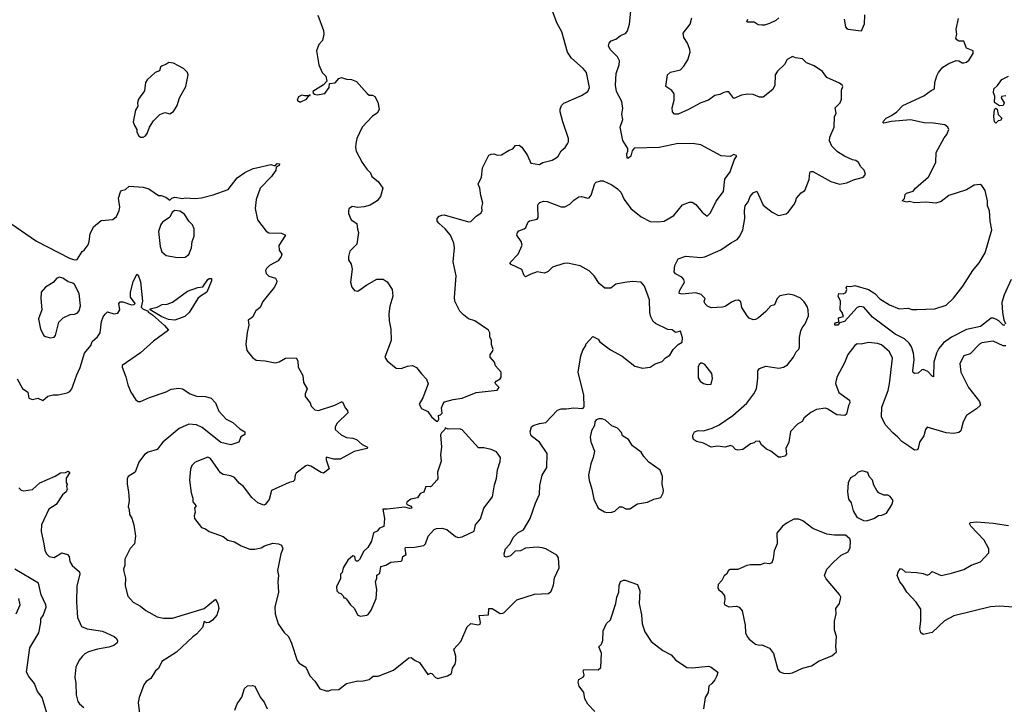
# Model space of a CAD drawing. Extents: x 2056909 to 2160450, y 827444 to 1016825.
# Tile 346 of 501: x 2098573 to 2106323, y 954842 to 960230. Entities that reach past the tile are written whole.
import ezdxf

# ---------------------------------------------------------------- set-up
doc = ezdxf.new("R2010")
doc.units = 0

msp = doc.modelspace()

# ---------------------------------------------------------------- linework, layer by layer
at = {"layer": '0CON10XD'}
for points in [[(2098502.5, 958625), (2098705, 958486.8), (2098965, 958352.4), (2099005, 958339.6), (2099025, 958341.4), (2099063.8, 958405), (2099080, 958415), (2099111.7, 958458.3), (2099120.8, 958485), (2099127.5, 958545), (2099155, 958600), (2099215, 958650), (2099305, 958656), (2099335, 958680), (2099357, 958727), (2099360, 958755), (2099351.9, 958825), (2099366.1, 958873.9), (2099375, 958886.2), (2099405, 958893.8), (2099435, 958920), (2099545, 958912.2), (2099588.5, 958898.5), (2099665, 958846), (2099685.9, 958845.9), (2099723.9, 958833.9), (2099755, 958810), (2099770, 958825), (2099795, 958832.5), (2099855, 958822.5), (2099875, 958827.5), (2099955, 958821.2), (2100005, 958826.7), (2100095, 958850), (2100215, 958894.3), (2100285, 958983.8), (2100345, 959027.5), (2100411.2, 959058.8), (2100436.1, 959063.9), (2100549.3, 959090.7), (2100585, 959080), (2100600.9, 959099.1), (2100617.5, 959095), (2100615, 959081.2), (2100590.7, 959069.3), (2100588.8, 959045), (2100553.8, 958995), (2100466.2, 958905), (2100434, 958815), (2100425.8, 958745), (2100445.8, 958655.8), (2100514.1, 958564.1), (2100535, 958551.2), (2100635, 958549.2), (2100666, 958535), (2100612.3, 958452.3), (2100615.8, 958415), (2100636, 958385), (2100632, 958365), (2100607.9, 958332.1), (2100540, 958295), (2100515, 958272.5), (2100506.7, 958255), (2100512.7, 958232.7), (2100535, 958211.2), (2100587.5, 958195), (2100597.5, 958175), (2100593.3, 958155), (2100577.3, 958122.7), (2100487.9, 958012.1), (2100465, 957963.3), (2100430.5, 957939.5), (2100405, 957887.5), (2100395, 957881.2), (2100371.2, 957865), (2100376, 957825), (2100362.3, 957767.7), (2100352, 957675), (2100360, 957625), (2100405, 957570), (2100435, 957550), (2100505.9, 957545.9), (2100585, 957528.8), (2100615, 957538), (2100665, 957566.7), (2100748.3, 957568.3), (2100763.3, 957545), (2100766, 957495), (2100800.5, 957430.5), (2100806.2, 957375), (2100836, 957325), (2100821.2, 957285), (2100821.2, 957265), (2100858.8, 957215), (2100867.7, 957187.7), (2100895, 957158.8), (2100925, 957152.9), (2101053.6, 957196.4), (2101105, 957223.3), (2101115, 957222.5), (2101135.5, 957175.5), (2101152, 957155), (2101156, 957135), (2101070.8, 957055), (2101055.6, 957025), (2101055.7, 957005.7), (2101103.1, 956963.1), (2101145, 956941.4), (2101195, 956935.6), (2101223.3, 956925), (2101267.7, 956887.7), (2101310, 956865), (2101307.5, 956855), (2101205, 956832), (2101095, 956771.9), (2101045, 956770.8), (2100985, 956786.7), (2100984.3, 956765), (2101008.8, 956695), (2100965, 956662), (2100945, 956665.6), (2100865, 956716.9), (2100837.5, 956722.5), (2100825, 956719.2), (2100749.8, 956660.2), (2100741.4, 956645), (2100735.7, 956605), (2100726.2, 956595), (2100693, 956587), (2100556.2, 956525), (2100535.9, 956454.1), (2100505, 956413.3), (2100495, 956408.8), (2100447.9, 956427.9), (2100399.3, 956469.3), (2100333.8, 956555), (2100301.3, 956581.3), (2100265, 956625.8), (2100235, 956638.6), (2100175, 956650), (2100154.3, 956664.3), (2100135, 956688.8), (2100075, 956776.7), (2100055, 956788), (2099955, 956746.7), (2099928.3, 956721.7), (2099917, 956693), (2099908.8, 956605), (2099922.9, 956505), (2099936, 956465), (2099936.7, 956435), (2099962.5, 956405), (2099950, 956385), (2099954, 956355), (2099946, 956325), (2099948.8, 956305), (2100005, 956234), (2100035, 956223.8), (2100065, 956202), (2100175, 956163.3), (2100212.3, 956132.3), (2100265, 956120), (2100315, 956088.8), (2100385, 956062.5), (2100425, 956062.9), (2100475, 956074.2), (2100501.2, 956088.8), (2100565, 956109.2), (2100610, 956105), (2100633.3, 956095), (2100643.6, 956066.4), (2100628, 956025), (2100602, 955895), (2100610.8, 955855), (2100604.2, 955805), (2100611.4, 955725), (2100580.8, 955605), (2100583.8, 955555), (2100608, 955475), (2100655, 955406.2), (2100688, 955375), (2100713.1, 955323.1), (2100755.9, 955185.9), (2100773.3, 955165), (2100826.2, 955135), (2100856.8, 955066.8), (2100896.2, 955025), (2100935, 954963.8), (2100985, 954947.5), (2101005, 954947.5), (2101025, 954956.7), (2101085, 954958.8), (2101145, 955006.2), (2101235, 955026), (2101265.9, 955024.1), (2101323.9, 955036.1), (2101355, 955063.3), (2101395, 955064), (2101515, 955110), (2101635, 955208.8), (2101655, 955210), (2101685.8, 955185.8), (2101720.6, 955170.6), (2101785, 955077.5), (2101806.4, 955086.4), (2101817.5, 955085), (2101845, 955052.5), (2101865, 955043.8), (2101940, 955065), (2101972.5, 955085), (2101978.8, 955125), (2102001.7, 955158.3), (2102005.8, 955184.2), (2102005, 955220), (2101990, 955275), (2102044.2, 955335), (2102095, 955451.2), (2102125, 955478), (2102185, 955466.2), (2102198, 955472), (2102201.2, 955485), (2102190, 955540), (2102262.5, 955545), (2102265, 955596.7), (2102292.5, 955595), (2102355, 955557.5), (2102375, 955560), (2102385, 955563.3), (2102486.1, 955663.9), (2102625, 955708.8), (2102735, 955713.8), (2102755, 955732.5), (2102775, 955780), (2102783.6, 955836.4), (2102818, 955915), (2102814, 955995), (2102800, 956015), (2102713.3, 956065), (2102684.3, 956074.3), (2102645, 956078.1), (2102555, 956070), (2102515, 956050), (2102474.1, 956045.9), (2102435, 956010), (2102405, 956000), (2102390, 956005), (2102387.5, 956025), (2102396.7, 956065), (2102434.4, 956105.6), (2102458, 956155), (2102496.4, 956193.6), (2102538.9, 956215), (2102591.5, 956305), (2102633.3, 956425), (2102665.5, 956495), (2102667.8, 956565), (2102686.2, 956643.8), (2102723.1, 956705), (2102724.4, 956815), (2102665, 956904), (2102598, 956955), (2102592, 956985), (2102601.2, 957025), (2102614.4, 957035.6), (2102665, 957051.2), (2102715, 957060), (2102805, 957157.5), (2102835, 957166.7), (2102873.6, 957166.4), (2102935, 957173.8), (2103005, 957170), (2103017, 957183), (2103013.8, 957275), (2102970, 957455), (2102988.8, 957585), (2103005, 957630), (2103030, 957665), (2103030, 957675), (2103085, 957737.5), (2103125, 957716.7), (2103140, 957695), (2103222.7, 957632.7), (2103315, 957582.5), (2103415, 957502), (2103475, 957487.5), (2103535, 957494), (2103575, 957520), (2103629.2, 957540.8), (2103655, 957567.5), (2103689.5, 957590.5), (2103715.9, 957634.1), (2103755, 957672.5), (2103788.3, 957691.7), (2103790, 957725), (2103775, 957777.5), (2103735, 957767.5), (2103708, 957788), (2103675, 957791.2), (2103577.6, 957837.6), (2103560, 957855), (2103541.2, 957891.2), (2103532.1, 957925), (2103531.1, 958025), (2103491.7, 958131.7), (2103465, 958163.8), (2103395, 958168.6), (2103335, 958162.5), (2103265, 958148), (2103225, 958118), (2103177.3, 958117.3), (2103135, 958152.5), (2103094, 958215), (2103055, 958252.9), (2102985, 958292.2), (2102885, 958313.1), (2102855, 958310.6), (2102767, 958283), (2102731.3, 958248.7), (2102705, 958234.3), (2102645, 958245.7), (2102595, 958228), (2102555, 958205.8), (2102545, 958216.2), (2102525, 958264), (2102441.7, 958301.7), (2102431.2, 958315), (2102495.4, 958384.6), (2102526.9, 958455), (2102519.2, 958485), (2102486.2, 958535), (2102490, 958555), (2102501.7, 958568.3), (2102545, 958583.8), (2102556.7, 958595), (2102575, 958638.8), (2102585, 958646), (2102645, 958660), (2102655, 958673.3), (2102650.8, 958765), (2102653.4, 958776.6), (2102668.3, 958791.7), (2102695, 958801.4), (2102725, 958799.4), (2102833.6, 958756.4), (2102865, 958756.2), (2102902.3, 958777.7), (2102935, 958810), (2102975, 958836), (2102995, 958838), (2103045, 958824), (2103055, 958826.7), (2103071.7, 958848.3), (2103099.3, 958940.7), (2103109.3, 958950.7), (2103145, 958962.5), (2103165, 958962.5), (2103235, 958930), (2103279.3, 958899.3), (2103305, 958872.5), (2103332, 958815), (2103384.2, 958745), (2103465, 958676.9), (2103535, 958641.9), (2103595, 958638.1), (2103646.7, 958645), (2103720.9, 958689.1), (2103788.6, 958771.4), (2103845, 958793.8), (2103865, 958793.8), (2103895, 958776.2), (2103945.8, 958715.8), (2103985, 958682.5), (2104010.5, 958709.5), (2104055, 958802.5), (2104112, 958878), (2104122.5, 958975), (2104165, 959032.5), (2104197.5, 959125), (2104218.3, 959158.3), (2104195, 959167.5), (2104165, 959152.5), (2104095, 959157.5), (2103935, 959246), (2103885, 959252.9), (2103755.4, 959255.4), (2103605, 959223.5), (2103410.7, 959219.3), (2103393, 959197), (2103382.5, 959155), (2103365, 959140), (2103355, 959140), (2103352.5, 959175), (2103360, 959195), (2103358.8, 959215), (2103319.7, 959279.7), (2103300, 959385), (2103319.2, 959445), (2103312.9, 959487.1), (2103319.3, 959530.7), (2103312.5, 959585), (2103271.1, 959665), (2103263.8, 959715), (2103268.2, 959805), (2103291.2, 959875), (2103293.5, 959905), (2103278, 959938), (2103220.8, 959995), (2103206.7, 960025), (2103213.3, 960045), (2103227.7, 960062.3), (2103265, 960076), (2103298.1, 960101.9), (2103345, 960124), (2103357.9, 960142.1), (2103374, 960195), (2103383.9, 960296.1)], [(2100920, 960265), (2100963.3, 960145), (2100966.7, 960115), (2100957.5, 960065), (2100926.4, 960033.6), (2100910, 959985), (2100927.5, 959875), (2100952.5, 959815), (2100982.5, 959785), (2100990, 959745), (2100963, 959717), (2100880, 959665), (2100881.7, 959651.7), (2100893, 959643), (2100915, 959637.5), (2100975, 959650), (2101010, 959695), (2101011.7, 959728.3), (2101055, 959732.5), (2101085, 959766.7), (2101105, 959773.8), (2101145, 959762), (2101185, 959760), (2101224.1, 959744.1), (2101307.7, 959647.7), (2101325, 959636.7), (2101350, 959635), (2101367.5, 959625), (2101391.7, 959581.7), (2101403.3, 959525), (2101398.3, 959511.7), (2101387.5, 959495), (2101350.3, 959469.7), (2101268, 959385), (2101225.8, 959295), (2101217.5, 959255), (2101215.9, 959224.1), (2101222.5, 959195), (2101268.8, 959105), (2101304.2, 959054.2), (2101333.8, 959025), (2101345.9, 958995.9), (2101393.3, 958955), (2101430, 958905), (2101411.7, 958838.3), (2101386.7, 958805), (2101330.6, 958769.4), (2101284.3, 958755.7), (2101235, 958752), (2101190.7, 958759.3), (2101165, 958740), (2101160, 958725), (2101160, 958705), (2101182.5, 958655), (2101226.7, 958625), (2101230.7, 958580.7), (2101240, 958555), (2101225.9, 958464.1), (2101172.7, 958407.3), (2101160, 958365), (2101160.7, 958340.7), (2101182.5, 958305), (2101190, 958265), (2101176.7, 958165), (2101186.7, 958125), (2101209.3, 958099.3), (2101235, 958093.8), (2101305.9, 958144.1), (2101385, 958186.7), (2101435, 958186.7), (2101465, 958167.5), (2101505.9, 958105.9), (2101510, 958055), (2101486.2, 957975), (2101478.8, 957915), (2101480.7, 957859.3), (2101493.8, 957795), (2101496, 957705), (2101447.5, 957575), (2101464.1, 957544.1), (2101535, 957486.7), (2101575, 957483.8), (2101625, 957503.8), (2101665, 957508.8), (2101695, 957493.3), (2101735, 957442.5), (2101775, 957400), (2101787.5, 957365), (2101746.7, 957255), (2101716.7, 957205), (2101735, 957170), (2101786.1, 957146.1), (2101813.6, 957103.6), (2101855, 957070), (2101865, 957070)], [(2101865, 957070), (2101872.5, 957085), (2101870, 957115), (2101885, 957120), (2101897, 957133), (2101893.3, 957175), (2101905, 957207.5), (2101917.7, 957222.3), (2101985, 957241.2), (2102055, 957250), (2102165, 957296), (2102330, 957315), (2102347.5, 957335), (2102317.5, 957365), (2102316.7, 957375), (2102322.5, 957385), (2102355.9, 957404.1), (2102363.6, 957416.4), (2102363.3, 957455), (2102317.5, 957505), (2102310, 957535), (2102276.2, 957575), (2102276.1, 957593.9), (2102295, 957617.5), (2102300, 957635), (2102287, 957673), (2102286.1, 957706.1), (2102272.5, 957735), (2102272.5, 957765), (2102262.5, 957785), (2102155, 957858.8), (2102105, 957876.7), (2102065, 957906), (2102036.8, 957936.8), (2101999.2, 958015), (2101995.9, 958044.1), (2102008, 958215), (2101984.4, 958325), (2101994.4, 958435), (2101990.4, 958470.4), (2101963.2, 958533.2), (2101923.2, 958583.2), (2101873.8, 958625), (2101860, 958645), (2101860, 958665), (2101875, 958682.5), (2101895, 958692.5), (2101915, 958693.3), (2102105, 958637.5), (2102125, 958642.5), (2102165, 958683.3), (2102203.9, 958706.1), (2102213.3, 958725), (2102210, 958755), (2102217.5, 958785), (2102201.4, 958845), (2102194.3, 958905), (2102182.5, 958935), (2102208.6, 958991.4), (2102215, 959062.5), (2102265, 959162.5), (2102285, 959172.5), (2102305, 959173.3), (2102335, 959163.3), (2102365, 959166.7), (2102426.4, 959203.6), (2102455, 959212.5), (2102475, 959240), (2102505, 959242.5), (2102525, 959227.5), (2102570.5, 959160.5), (2102595, 959100), (2102665, 959090), (2102690, 959105), (2102765, 959123.8), (2102795, 959141.2), (2102810, 959155), (2102835, 959196.7), (2102866.8, 959223.2), (2102885, 959253.8), (2102892.2, 959267.8), (2102892.2, 959295), (2102847.5, 959425), (2102826.7, 959505), (2102826.7, 959525), (2102836.4, 959553.6), (2102856.4, 959573.6), (2102995, 959633.8), (2103046, 959665), (2103057.1, 959695), (2103033, 959813), (2103008, 959845), (2102916.4, 959926.4), (2102884.3, 959975), (2102839.2, 960135), (2102802, 960205), (2102762.7, 960312.7)], [(2105221.9, 960268.1), (2105220.3, 960195), (2105195, 960138.8), (2105095, 960153.3), (2105085, 960156.7), (2105075, 960173.3), (2105063.8, 960235)], [(2106335, 957662.5), (2106315, 957663.8), (2106235, 957699.5), (2106145, 957687.1), (2106126.2, 957675), (2106055, 957600), (2106005, 957583.3), (2105971.4, 957525), (2105981.2, 957455), (2106041.4, 957335), (2106128.1, 957225), (2106135.7, 957195), (2106105, 957166.5), (2106025, 957114.2), (2105998.5, 957065), (2105979.5, 956995), (2105965, 956980.4), (2105925, 956972), (2105865, 956978.4), (2105715, 957022.5), (2105702.5, 957005), (2105690, 956955), (2105656.2, 956905), (2105644.1, 956855.9), (2105635.7, 956844.3), (2105615, 956842), (2105572.4, 956872.4), (2105515, 956910), (2105485.4, 956945.4), (2105445, 956978), (2105384.4, 957045), (2105355.4, 957105), (2105359.4, 957180.6), (2105408.1, 957311.9), (2105420, 957365), (2105443.1, 957565), (2105420, 957615), (2105355, 957670.6), (2105325, 957681.9), (2105255, 957689.2), (2105195, 957676), (2105165, 957678), (2105145.6, 957664.4), (2105090.8, 957595), (2105065, 957530), (2105003.6, 957416.4), (2104992.8, 957367.2), (2105021.4, 957295), (2105104, 957235), (2105107.1, 957215), (2105097.6, 957192.4), (2105081.2, 957125), (2105066.4, 957113.6), (2105005, 957119.2), (2104935, 957165.8), (2104915, 957172), (2104845, 957162.5), (2104800.9, 957139.1), (2104748.8, 957095), (2104731.7, 957068.3), (2104695, 957046), (2104640.3, 956989.7), (2104625.7, 956905), (2104604.1, 956855.9), (2104609.5, 956810.5), (2104596.1, 956793.9), (2104563, 956787), (2104545, 956786.7), (2104485, 956833.8), (2104450.9, 956850.9), (2104412.5, 956885), (2104395, 956912.5), (2104365, 956910), (2104355, 956900), (2104325, 956892.5), (2104265, 956846.7), (2104225, 956842.5), (2104206.4, 956846.4), (2104185, 956870), (2104168.3, 956878.3), (2104125, 956866), (2104065, 956872.5), (2104015, 956864.2), (2103955, 956895.8), (2103899.7, 956909.7), (2103876.7, 956925), (2103871.2, 956945), (2103870.7, 956959.3), (2103883.6, 956986.4), (2103914.1, 956995.9), (2103955, 956993.8), (2104024, 957016), (2104078.3, 957041.7), (2104185, 957114.3), (2104297.3, 957212.7), (2104351.1, 957285), (2104371.9, 957325), (2104382.9, 957405), (2104382, 957465), (2104395, 957483.8), (2104445, 957504.2), (2104548.3, 957488.3), (2104585, 957495.8), (2104615.4, 957514.6), (2104664, 957575), (2104684, 957615), (2104705, 957636.7), (2104711.4, 957655), (2104711.7, 957728.3), (2104720.2, 957779.8), (2104731.4, 957805), (2104755.6, 957835), (2104780.9, 957899.1), (2104779.4, 957945), (2104771.3, 957971.3), (2104747.9, 958007.9), (2104718.7, 958038.7), (2104665, 958062.9), (2104625, 958068.6), (2104555, 958055.7), (2104535, 958034.2), (2104515, 957986.2), (2104505, 957983.8), (2104485, 957978.8), (2104445, 957932.5), (2104387.9, 957882.1), (2104365, 957870), (2104345, 957868), (2104315, 957881.2), (2104298.3, 957898.3), (2104256.7, 957965), (2104248.3, 958008.3), (2104231.7, 958021.7), (2104205, 958018.8), (2104175, 958006.2), (2104125, 957973.3), (2104105, 957966.7), (2104015, 957962.9), (2103986.2, 957975), (2103966.7, 957995), (2103960, 958015), (2103967.5, 958035), (2103936.9, 958066.9), (2103895, 958080), (2103785, 958070.6), (2103763.3, 958075), (2103766, 958095), (2103804.5, 958165), (2103800, 958185), (2103785, 958204.5), (2103735, 958230.8), (2103724.8, 958244.8), (2103729.6, 958295), (2103755, 958348.6), (2103815, 958368.6), (2103935, 958358.9), (2103965, 958363.3), (2104091.2, 958418.8), (2104175, 958477.1), (2104220.6, 958499.4), (2104240.8, 958525), (2104264.1, 958575.9), (2104281.5, 958665), (2104277.1, 958725), (2104282.5, 958765), (2104305.8, 958795), (2104322.9, 958837.1), (2104345, 958867.5), (2104375, 958880), (2104425, 958771.2), (2104495, 958714.2), (2104545, 958688.8), (2104605, 958701.2), (2104625, 958716.7), (2104667.3, 958772.7), (2104680, 958795), (2104686.7, 958825), (2104725, 958866.7), (2104753.6, 958886.4), (2104787.1, 958972.9), (2104790.8, 959025), (2104797.5, 959035), (2104815, 959036), (2104957.5, 958955), (2105025, 958934), (2105084.1, 958945.9), (2105135, 958970), (2105205, 958986.7), (2105217.5, 958995), (2105230, 959015), (2105220, 959045), (2105192.7, 959072.7), (2105175, 959106.7), (2105155, 959121.2), (2105127.7, 959127.7), (2105065, 959155.8), (2105010.7, 959190.7), (2104965.7, 959235), (2104946.9, 959275), (2104949.4, 959305), (2104983.6, 959385), (2104987.1, 959465), (2104999.4, 959495), (2104992, 959535), (2105030, 959575), (2105042.5, 959605), (2105042.5, 959675), (2105052.5, 959705), (2105047.5, 959715), (2105025, 959730), (2104926.7, 959775), (2104891.7, 959821.7), (2104825, 959866.2), (2104765, 959888.8), (2104735, 959922.5), (2104678.3, 959928.3), (2104655, 959938.8), (2104614.3, 959915.7), (2104592.3, 959877.7), (2104538.8, 959825), (2104520, 959795), (2104516.1, 959713.9), (2104500.7, 959679.3), (2104425, 959618.8), (2104395, 959620), (2104345, 959640.8), (2104305, 959644), (2104255, 959635.8), (2104195, 959610), (2104155, 959661.2), (2104135, 959662.9), (2104114.6, 959655.4), (2104085, 959640), (2104045, 959633.1), (2103995, 959595.6), (2103935, 959575.8), (2103837.9, 959522.1), (2103755, 959486), (2103726.1, 959486.1), (2103710, 959505), (2103708.8, 959535), (2103723.8, 959595), (2103723.8, 959645), (2103705, 959671.2), (2103658.8, 959705), (2103672, 959795), (2103695, 959817.5), (2103775, 959836.2), (2103801.2, 959865), (2103832, 959915), (2103849.2, 959975), (2103848.6, 959995), (2103828.8, 960045), (2103799.7, 960089.7), (2103795.7, 960124.3), (2103851.2, 960195), (2103863.8, 960245)], [(2104546.9, 960243.1), (2104525, 960222.5), (2104475, 960199.2), (2104435, 960185.8), (2104415, 960185.6), (2104385, 960190), (2104355, 960210), (2104300, 960210), (2104296.7, 960215), (2104304, 960235)], [(2106326.2, 957825), (2106315, 957826), (2106279.5, 957859.5), (2106255, 957873.6), (2106235, 957881.5), (2106219.7, 957880.3), (2106135, 957816.2), (2106025, 957790.9), (2105908.1, 957731.9), (2105845, 957687.1), (2105807.7, 957642.3), (2105787.9, 957605), (2105766.9, 957535), (2105765, 957420), (2105755, 957423.3), (2105721.9, 957461.9), (2105685, 957477.1), (2105673.8, 957475), (2105645, 957447.5), (2105615, 957446), (2105604.2, 957454.2), (2105602, 957465), (2105613.5, 957555), (2105609.1, 957605), (2105592.1, 957655), (2105574.5, 957685), (2105537.9, 957717.9), (2105464.4, 957755), (2105285, 957888.5), (2105216.4, 957966.4), (2105185, 957973.1), (2105165, 957965.7), (2105064.3, 957855.7), (2105026.2, 957843.8), (2105013.3, 957825), (2104990, 957825), (2104988, 957835), (2104995, 957843.8), (2105019.3, 957850.7), (2105017.5, 957882.5), (2105056.7, 957895), (2105047.5, 957925), (2105030, 957945), (2105033.3, 958015), (2105013.8, 958055), (2105020, 958075), (2105055, 958072.5), (2105075, 958082.5), (2105083.3, 958105), (2105077.5, 958125), (2105085, 958132.5), (2105115, 958130), (2105145, 958138.8), (2105255, 958105.7), (2105304.3, 958074.3), (2105343, 958033), (2105420, 957985), (2105494.5, 957954.5), (2105565, 957958.6), (2105595, 957950), (2105635, 957948.1), (2105775, 957954.3), (2105865, 957983.1), (2105922.2, 958037.8), (2105997.2, 958132.8), (2106074.7, 958255.3), (2106123.6, 958315), (2106172.1, 958395), (2106225.7, 958575.7), (2106212.5, 958645), (2106206.9, 958725), (2106190, 958765), (2106189.4, 958805), (2106172, 958885), (2106145.8, 958925.8), (2106133, 958933), (2106085, 958926.7), (2106025, 958891.4), (2105885, 958845.7), (2105825, 958797.5), (2105784.4, 958785.6), (2105704.4, 958794.4), (2105618, 958788), (2105575, 958797.5), (2105555, 958793.8), (2105520, 958805), (2105537, 958823), (2105543.3, 958855), (2105552.5, 958865), (2105605, 958880), (2105623.8, 958905), (2105726.3, 958993.7), (2105782.5, 959105), (2105786, 959185), (2105849.5, 959300.5), (2105871.2, 959325), (2105886.7, 959365), (2105878.8, 959385), (2105855, 959402), (2105765.7, 959415.7), (2105692.5, 959417.5), (2105585, 959441.9), (2105435, 959428.9), (2105375, 959414), (2105366.7, 959425), (2105394, 959455), (2105435.4, 959474.6), (2105476.2, 959503.8), (2105525, 959554.4), (2105690.6, 959629.4), (2105747.1, 959672.9), (2105772.5, 959685), (2105776.9, 959735), (2105791.2, 959788.8), (2105803.8, 959815), (2105838.8, 959855), (2105885.7, 959884.3), (2105945, 959907.5), (2105965, 959906), (2105991.2, 959891.2), (2106005, 959890), (2106025, 959896.2), (2106046.7, 959915), (2106077, 959963), (2106077.5, 959985), (2106026, 960006), (2106005, 960060), (2105965, 960060), (2105950, 960070), (2105942, 960085), (2105950, 960115), (2105944, 960155), (2105962.1, 960237.9)], [(2099545, 959303.8), (2099563.3, 959315), (2099577, 959333), (2099593.8, 959385), (2099626.4, 959433.6), (2099675, 959482.5), (2099715, 959500), (2099755, 959490), (2099783, 959507), (2099812.5, 959555), (2099830, 959615), (2099882, 959705), (2099900, 959795), (2099893.3, 959815), (2099863.3, 959845), (2099785, 959888), (2099746.7, 959893.3), (2099723.6, 959876.4), (2099693.9, 959866.1), (2099682.5, 959855), (2099673, 959827), (2099640, 959815), (2099576.7, 959755), (2099563.8, 959735), (2099555, 959670), (2099507.5, 959605), (2099500, 959575), (2099501.7, 959548.3), (2099483.6, 959516.4), (2099466.2, 959425), (2099475.8, 959395.8), (2099495.9, 959365.9), (2099496.2, 959345), (2099511.2, 959315), (2099525, 959303.8), (2099545, 959303.8)], [(2106335, 959630), (2106300, 959625), (2106297.5, 959615), (2106322, 959575), (2106315, 959553.3), (2106285, 959551.2), (2106245, 959578.8), (2106247.7, 959627.7), (2106236.7, 959655), (2106240, 959685), (2106268.3, 959711.7), (2106302.3, 959757.7), (2106356.7, 959785)], [(2100775, 959582.5), (2100785, 959583.3), (2100830, 959605), (2100850, 959630), (2100858.3, 959631.7), (2100858.3, 959638.3), (2100850, 959630), (2100815, 959630), (2100795, 959636.7), (2100767, 959623), (2100757.5, 959595), (2100775, 959582.5)], [(2106255, 959414), (2106244.5, 959425), (2106240, 959465), (2106245, 959522.5), (2106255, 959533.8), (2106266, 959526), (2106274.5, 959484.5), (2106302.5, 959455), (2106292.5, 959437.5), (2106275, 959433.3), (2106255, 959414)], [(2099815, 958358.8), (2099875, 958362), (2099905, 958382.5), (2099926, 958435), (2099930, 958485), (2099946.7, 958525), (2099947.5, 958585), (2099932.5, 958615), (2099903.9, 958643.9), (2099869.3, 958699.3), (2099833.6, 958723.6), (2099795, 958729.2), (2099774.2, 958715.8), (2099753.8, 958675), (2099696.2, 958635), (2099685, 958617.5), (2099666.1, 958563.9), (2099678, 958445), (2099693, 958403), (2099725, 958373.3), (2099815, 958358.8)], [(2098552.3, 957402.3), (2098595, 957327.5), (2098638.3, 957298.3), (2098645, 957250), (2098675, 957240), (2098715, 957250), (2098755, 957232.5), (2098794.1, 957265.9), (2098837, 957277), (2098875, 957278), (2098947.3, 957292.7), (2098967, 957303), (2098984, 957325), (2099022.2, 957435), (2099048.7, 957491.3), (2099082.7, 957605), (2099132.7, 957665), (2099143.1, 957696.9), (2099185, 957732.5), (2099205.8, 957765), (2099217.8, 957855), (2099229.8, 957890.2), (2099245, 957912.5), (2099265, 957930), (2099315, 957914), (2099345, 957920.8), (2099360, 957945), (2099354.4, 957995.6), (2099365, 958010), (2099385, 958009.2), (2099453.3, 957986.7), (2099475, 957987.5), (2099482.5, 957995), (2099446, 958045), (2099444.4, 958085), (2099465, 958167.5), (2099495, 958227.5), (2099505, 958220), (2099523.6, 958166.4), (2099539.4, 958015), (2099528.3, 957968.3), (2099545, 957952.5), (2099578.3, 957938.3), (2099587, 957927), (2099618, 957908), (2099714.1, 957824.1), (2099744.2, 957785), (2099625, 957700), (2099525, 957607.7), (2099380.9, 957509.1), (2099380, 957495), (2099409.3, 957419.3), (2099425.4, 957355.4), (2099448.8, 957298.8), (2099487.7, 957237.7), (2099505.9, 957225.9), (2099525, 957224.3), (2099594, 957256), (2099725, 957300), (2099765, 957322.2), (2099825, 957330), (2099855, 957324.2), (2099915, 957286), (2099965, 957265.8), (2100035, 957264.2), (2100080.3, 957250.3), (2100114.4, 957214.4), (2100140, 957150), (2100197.5, 957085), (2100250.5, 957060.5), (2100305, 957009.2), (2100345, 956986.2), (2100345.6, 956964.4), (2100313.6, 956946.4), (2100297.5, 956905), (2100235.8, 956884.2), (2100155, 956902.5), (2100009.4, 957019.4), (2099965, 957042.5), (2099905, 957046.9), (2099827.4, 957012.6), (2099700, 956905), (2099655, 956846.9), (2099585, 956825.6), (2099555, 956808.6), (2099511.7, 956748.3), (2099480.7, 956669.3), (2099428, 956635), (2099419.2, 956615), (2099418.6, 956575), (2099430, 956515), (2099433.9, 956446.1), (2099426.7, 956395), (2099433.6, 956373.6), (2099436.7, 956336.7), (2099455.9, 956305.9), (2099471.2, 956255), (2099484.1, 956165.9), (2099478, 956105), (2099441.7, 956068.3), (2099401.2, 955985), (2099401.2, 955935), (2099391.2, 955905), (2099392.3, 955887.7), (2099406.7, 955835), (2099403.3, 955775), (2099423, 955693), (2099465, 955646.2), (2099525, 955613.8), (2099565, 955578.8), (2099655, 955530.8), (2099705, 955520), (2099775, 955520.6), (2100025.5, 955594.5), (2100115, 955670), (2100133.9, 955633.9), (2100141.2, 955595), (2100125, 955543.8), (2100090.8, 955505), (2100065, 955485.6), (2100045, 955482.5), (2100025, 955493.3), (2100013.1, 955445), (2099965, 955393.1), (2099935, 955371.9), (2099807.9, 955252.1), (2099692, 955178), (2099665.6, 955124.4), (2099641.2, 955105), (2099605, 955046.2), (2099569.1, 955020.9), (2099551.2, 954995), (2099513.3, 954895), (2099506.2, 954855), (2099523.3, 954705)], [(2098815, 957726.2), (2098845, 957730), (2098855.8, 957744.2), (2098880.8, 957849.2), (2098915, 957883.3), (2098969.3, 957910.7), (2099005, 957911.2), (2099025, 957920), (2099041.7, 957938.3), (2099051.7, 957978.3), (2099040.8, 958075), (2099003.3, 958145), (2098992.5, 958155), (2098955, 958166.4), (2098912, 958195), (2098885.8, 958204.2), (2098866, 958195), (2098837.6, 958162.4), (2098776.7, 958125), (2098743.3, 958085), (2098738.8, 958035), (2098746.2, 957945), (2098722, 957875), (2098738, 957795), (2098763.8, 957745), (2098775, 957736.2), (2098815, 957726.2)], [(2099795, 957864.5), (2099745, 957869.2), (2099692.1, 957892.1), (2099600, 957945), (2099600, 957955), (2099655, 957968.1), (2099695, 957987.8), (2099735, 957991.5), (2099775, 958005.6), (2099895, 958092.9), (2099975, 958123.1), (2100015, 958126.7), (2100055, 958186), (2100065, 958193.8), (2100083.3, 958193.3), (2100084, 958175), (2100046, 958085), (2099996.2, 958055), (2099975.5, 958034.5), (2099905.7, 957925), (2099872.5, 957895), (2099795, 957864.5)], [(2106377.5, 958185), (2106321.5, 958065), (2106304.4, 958005), (2106307.3, 957925), (2106318.6, 957868.6), (2106332, 957835)], [(2103985, 957357.5), (2104015, 957362.5), (2104026, 957405), (2104020, 957445), (2103965.9, 957515.9), (2103945, 957527.5), (2103933, 957527), (2103920, 957515), (2103913.6, 957496.4), (2103912.3, 957412.3), (2103930, 957385), (2103955, 957366.7), (2103985, 957357.5)], [(2103195, 956351.2), (2103235, 956353.3), (2103258.3, 956361.7), (2103293.6, 956396.4), (2103315, 956396.7), (2103345, 956380), (2103375, 956380), (2103435, 956418.8), (2103515, 956433.8), (2103565, 956456), (2103619.7, 956470.3), (2103638.8, 956505), (2103640, 956525), (2103630.8, 956575), (2103631.2, 956635), (2103613.3, 956685), (2103525, 956746.7), (2103485, 956792.5), (2103465.8, 956825.8), (2103397, 956877), (2103365, 956926.7), (2103317.5, 956955), (2103310.7, 956980.7), (2103277.5, 957015), (2103233.9, 957033.9), (2103185, 957076.7), (2103158.3, 957088.3), (2103130.7, 957089.3), (2103110.7, 957079.3), (2103100, 957065), (2103096.7, 957035), (2103074, 956995), (2103063.9, 956943.9), (2103067.7, 956907.7), (2103096.2, 956835), (2103088, 956785), (2103068, 956735), (2103048.8, 956645), (2103054, 956605), (2103075.8, 956535.8), (2103090.8, 956455), (2103126.2, 956385), (2103175, 956356.2), (2103195, 956351.2)], [(2101255, 955536.2), (2101305, 955543.8), (2101315, 955547.5), (2101338.3, 955581.7), (2101378, 955675), (2101383.8, 955745), (2101373.8, 955805), (2101383.3, 955835), (2101383, 955857), (2101406.7, 955875), (2101415, 955926.7), (2101455, 955937.5), (2101495, 955960), (2101575, 955967.5), (2101582.5, 955975), (2101587.5, 956005), (2101615, 956020), (2101606.7, 956065), (2101610, 956075), (2101680.7, 956079.3), (2101755, 956092.5), (2101766.7, 956105), (2101787.5, 956165), (2101835, 956217.5), (2101853.6, 956226.4), (2101895, 956226.7), (2101935, 956218.8), (2102002.7, 956162.7), (2102025, 956154), (2102055, 956158.8), (2102150, 956205), (2102160, 956255), (2102199.5, 956300.5), (2102226.7, 956385), (2102294.2, 956475.8), (2102309.7, 956570.3), (2102325, 956620), (2102333.2, 956686.8), (2102355, 956752.5), (2102358, 956785), (2102325, 956828.1), (2102285, 956847.1), (2102225, 956860), (2102185, 956859.2), (2102055, 957002.5), (2102035, 957010), (2101945, 957007.5), (2101921.7, 957018.3), (2101920, 957005), (2101892.5, 956977.5), (2101886.4, 956963.6), (2101893.8, 956865), (2101884.2, 956805), (2101891.2, 956755), (2101861.7, 956668.3), (2101863, 956617), (2101857.5, 956605), (2101815, 956557.5), (2101805, 956552.5), (2101770, 956555), (2101755, 956510), (2101725, 956500), (2101705, 956467.5), (2101652.7, 956457.3), (2101623.6, 956436.4), (2101617.5, 956425), (2101620, 956415), (2101655, 956400), (2101660, 956385), (2101642.3, 956382.3), (2101605, 956392.5), (2101465, 956376.7), (2101431.7, 956378.3), (2101444, 956305), (2101438.8, 956241.2), (2101405, 956227.5), (2101387.5, 956205), (2101358.8, 956191.2), (2101342.5, 956125), (2101312.5, 956075), (2101282.7, 956047.3), (2101248, 955982), (2101235, 955967.5), (2101225, 955967.5), (2101216.7, 955976.7), (2101210, 956005), (2101195, 956011.2), (2101156.2, 955975), (2101120, 955915), (2101110.7, 955879.3), (2101097.5, 955865), (2101097, 955833), (2101067.5, 955765), (2101070, 955735), (2101085, 955720), (2101100, 955715), (2101120, 955695), (2101125, 955680), (2101135, 955680), (2101145, 955670), (2101176.7, 955625), (2101205, 955597.5), (2101233.6, 955543.6), (2101255, 955536.2)], [(2098565.5, 956545.5), (2098585, 956526), (2098605, 956520.8), (2098675, 956532), (2098730.6, 956585), (2098853.1, 956636.9), (2098895, 956663.8), (2098933, 956667), (2098955, 956677.5), (2098967, 956667), (2098938.3, 956621.7), (2098938.3, 956588.3), (2098947.5, 956575), (2098942.5, 956555), (2098946.2, 956535), (2098938.8, 956515), (2098910.8, 956489.2), (2098861.1, 956415), (2098803.4, 956376.6), (2098745.9, 956254.1), (2098742.7, 956202.7), (2098764.2, 956105.8), (2098770, 956055), (2098785.4, 956025.4), (2098805, 956005.7), (2098845, 955997.5), (2098905, 956034), (2098949.7, 956019.7), (2098962, 956005), (2098966.8, 955966.8), (2098985.8, 955935), (2099043.6, 955883.6), (2099046.2, 955865), (2099023.2, 955775), (2099020.3, 955645), (2099028.2, 955525), (2099060.8, 955455), (2099105, 955434.5), (2099225, 955417.3), (2099316.2, 955375), (2099333, 955363), (2099342, 955345), (2099339.2, 955325), (2099314.6, 955305.4), (2099275, 955290.9), (2099185, 955276.5), (2099115.5, 955254.5), (2099085, 955238), (2099065, 955218.8), (2099040.3, 955189.7), (2099016, 955135), (2099008.2, 955055), (2099014.6, 955004.6), (2099017.4, 954917.4), (2099031.9, 954865), (2099044, 954845), (2099077.9, 954817.9)], [(2105235, 956286), (2105265, 956294), (2105296.8, 956303.2), (2105332.7, 956327.3), (2105358.8, 956331.2), (2105395, 956346.7), (2105438.3, 956411.7), (2105447.5, 956445), (2105425, 956477.5), (2105405, 956486.7), (2105375, 956486.7), (2105335, 956506.7), (2105318.8, 956525), (2105296.1, 956566.1), (2105285.9, 956605.9), (2105260, 956635), (2105247.5, 956665), (2105205, 956680), (2105171.7, 956668.3), (2105145, 956642.5), (2105112.5, 956625), (2105093.3, 956585), (2105088.8, 956515), (2105093.9, 956473.9), (2105097.5, 956455), (2105116.4, 956426.4), (2105134.1, 956364.1), (2105163.3, 956315), (2105215, 956288), (2105235, 956286)], [(2104625, 955084.3), (2104655, 955090.6), (2104735, 955127.1), (2104805, 955145.8), (2104865, 955184.2), (2104965, 955224), (2105002, 955255), (2104997.1, 955295), (2105000.8, 955375), (2104986, 955425), (2104987.5, 955495), (2105000, 955555), (2104997.5, 955595), (2105026, 955634), (2105036.2, 955685), (2105026.7, 955705), (2104919.7, 955829.7), (2104908, 955855), (2104926.2, 955905), (2104978.8, 955961.2), (2105037.5, 956015), (2105095, 956042.5), (2105110, 956075), (2105113.3, 956125), (2105107.5, 956145), (2105071.7, 956171.7), (2104985, 956173.3), (2104925, 956182), (2104815, 956226), (2104737.5, 956285), (2104705, 956300), (2104665, 956298.8), (2104615, 956270), (2104577.5, 956245), (2104532.3, 956187.7), (2104535.8, 956105), (2104510.3, 956049.7), (2104504.2, 955985.8), (2104492.5, 955955), (2104475, 955947.5), (2104435, 955953.3), (2104405, 955940), (2104325, 955940), (2104295, 955933.3), (2104225, 955902.5), (2104165, 955902.5), (2104152.5, 955895), (2104137.5, 955865), (2104118.3, 955851.7), (2104100, 955815), (2104070, 955785), (2104068.8, 955755), (2104075, 955743.3), (2104097.7, 955727.7), (2104120, 955695), (2104123.6, 955666.4), (2104117.5, 955635), (2104122.5, 955625), (2104155, 955610), (2104215, 955613.3), (2104235, 955607.5), (2104258.3, 955578.3), (2104283.8, 955465), (2104286.2, 955405), (2104298, 955375), (2104313.8, 955355), (2104365, 955314.2), (2104395, 955306.2), (2104415, 955310), (2104475, 955283.3), (2104505, 955242.5), (2104540, 955115), (2104555, 955098), (2104585, 955086), (2104625, 955084.3)], [(2106395, 955607.3), (2106285, 955612.9), (2106215, 955608.8), (2105925, 955537.5), (2105850.9, 955499.1), (2105755, 955408), (2105685, 955391.2), (2105666.7, 955405), (2105656.7, 955435), (2105666.2, 955495), (2105665, 955590), (2105628.8, 955645), (2105554.5, 955724.5), (2105525, 955776.7), (2105500, 955805), (2105480, 955855), (2105486.7, 955885), (2105505, 955910), (2105520, 955905), (2105543.6, 955883.6), (2105635, 955880), (2105685, 955871.2), (2105715, 955858.8), (2105735, 955866.7), (2105755, 955886.7), (2105825, 955856.7), (2105906.1, 955873.9), (2106005, 955904), (2106063.2, 955936.8), (2106135, 955964.2), (2106200, 956035), (2106200, 956065), (2106164, 956134), (2106058.8, 956245), (2106050, 956265), (2106056.2, 956273.8), (2106103.2, 956276.8), (2106235, 956266.5), (2106355, 956248.6)], [(2098789.6, 954765), (2098748.7, 954895), (2098712.5, 954942.5), (2098688.9, 955005), (2098645, 955060.8), (2098627.5, 955095), (2098654.2, 955285), (2098722.8, 955405), (2098740.4, 955485), (2098740.6, 955515), (2098758.2, 955541.8), (2098782.1, 955605), (2098780, 955625), (2098742.7, 955702.7), (2098721.8, 955795), (2098535.7, 955905)], [(2103099.1, 954785), (2103045, 954842.5), (2103021.9, 954885), (2103013.8, 954935), (2102976, 954985), (2102968.8, 955015), (2102975, 955037.5), (2103011.7, 955058.3), (2103016.7, 955075), (2103007.5, 955105), (2103013, 955117), (2103125, 955112.5), (2103148.3, 955131.7), (2103151.2, 955245), (2103132.5, 955295), (2103152.5, 955315), (2103162.5, 955345), (2103165, 955420), (2103191.7, 955478.3), (2103224.1, 955505.9), (2103266.2, 955635), (2103274, 955685), (2103289.2, 955725), (2103292.7, 955777.3), (2103301.7, 955808.3), (2103325, 955820), (2103339.3, 955819.3), (2103435.7, 955785.7), (2103453.6, 955733.6), (2103450, 955635), (2103468, 955545), (2103472.5, 955475), (2103493, 955413), (2103544.2, 955335), (2103635.9, 955265.9), (2103700.5, 955230.5), (2103735, 955191.2), (2103825, 955131.2), (2103865, 955128), (2103995, 955142), (2104015, 955134), (2104067.5, 955095), (2104060, 955065), (2104043.8, 955035), (2104021.2, 955005), (2103996.2, 954985), (2103990.8, 954935), (2103967.5, 954895), (2103956, 954805)], [(2098546.6, 955553.4), (2098575.6, 955625), (2098565.7, 955675)], [(2100265.8, 954795), (2100286, 954845), (2100322.6, 954897.4), (2100341.4, 954965), (2100365, 954988), (2100405, 954990), (2100423.9, 954983.9), (2100466.8, 954896.8), (2100497.9, 954857.9), (2100520.8, 954805)]]:
    msp.add_lwpolyline(points, dxfattribs=at)

doc.saveas('drawing.dxf')
